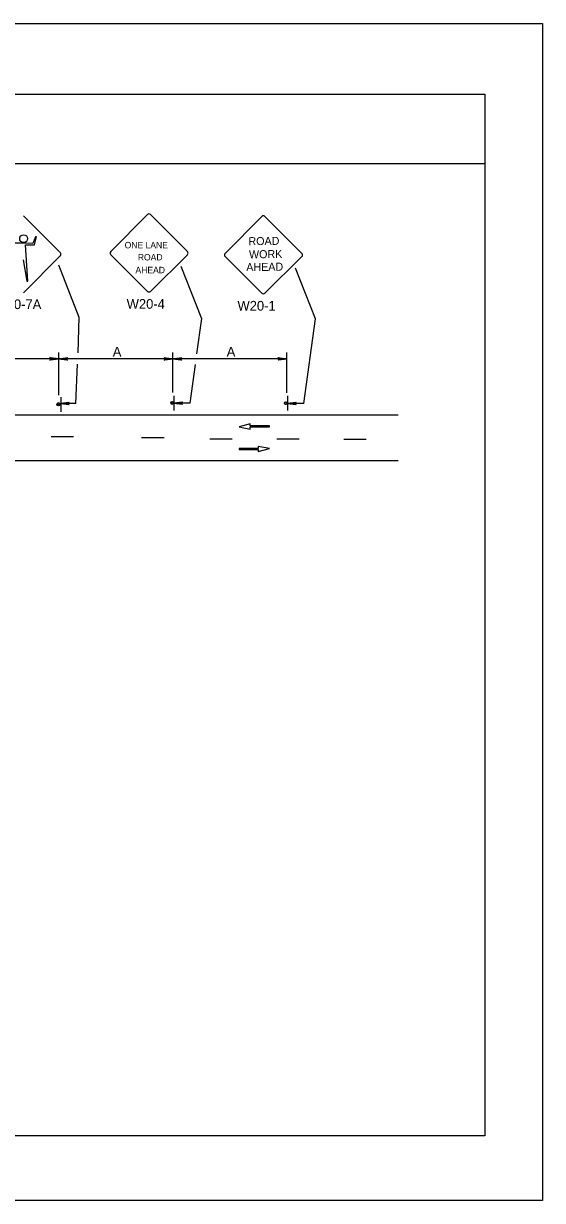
# Model space of a CAD drawing. Extents: x -14145 to -13662, y 30244 to 30661.
# Drawn here: x -13904.42 to -13893.17, y 30505.81 to 30531.31 of the extents above; entities that cross this region are included whole.
import ezdxf

# ---------------------------------------------------------------- set-up
doc = ezdxf.new("R2010")
doc.units = 0
for name, color, linetype in [('1', 7, 'Continuous'), ('10', 7, 'Continuous'), ('2', 7, 'Continuous'), ('61', 7, 'Continuous')]:
    doc.layers.add(name, color=color, linetype=linetype)

msp = doc.modelspace()

# ---------------------------------------------------------------- linework, layer by layer
at = {"layer": '1'}
for p, q in [((-13903.622, 30526.344), (-13904.417, 30527.139)), ((-13901.735, 30527.168), (-13902.53, 30526.365)), ((-13900.866, 30526.365), (-13901.668, 30527.168)), ((-13899.256, 30527.129), (-13900.051, 30526.326)), ((-13898.387, 30526.326), (-13899.189, 30527.129)), ((-13904.162, 30526.689), (-13904.214, 30526.539)), ((-13904.184, 30526.509), (-13904.139, 30526.682)), ((-13904.139, 30526.682), (-13904.162, 30526.689)), ((-13904.364, 30526.547), (-13904.987, 30526.547)), ((-13904.327, 30525.722), (-13904.379, 30526.509)), ((-13904.379, 30526.509), (-13904.184, 30526.509)), ((-13904.214, 30526.539), (-13904.364, 30526.547)), ((-13904.424, 30526.187), (-13904.349, 30525.722)), ((-13904.417, 30525.474), (-13903.622, 30526.277)), ((-13903.21, 30524.941), (-13903.654, 30526.072)), ((-13902.53, 30526.299), (-13901.735, 30525.504)), ((-13901.668, 30525.504), (-13900.866, 30526.299)), ((-13900.051, 30526.26), (-13899.256, 30525.465)), ((-13899.189, 30525.465), (-13898.387, 30526.26)), ((-13900.558, 30524.912), (-13901.002, 30526.043)), ((-13898.092, 30524.907), (-13898.523, 30526.004)), ((-13904.349, 30525.722), (-13904.327, 30525.722)), ((-13903.234, 30524.174), (-13903.21, 30524.942)), ((-13900.663, 30524.15), (-13900.558, 30524.913)), ((-13898.344, 30523.076), (-13898.092, 30524.907)), ((-13903.654, 30524.042), (-13906.066, 30524.042)), ((-13903.654, 30523.256), (-13903.654, 30524.176)), ((-13901.182, 30524.042), (-13903.654, 30524.042)), ((-13901.182, 30523.31), (-13901.182, 30524.176)), ((-13898.716, 30524.042), (-13901.182, 30524.042)), ((-13898.716, 30523.304), (-13898.716, 30524.176)), ((-13903.282, 30523.076), (-13903.249, 30523.929)), ((-13900.81, 30523.082), (-13900.695, 30523.916)), ((-13903.612, 30523.214), (-13903.612, 30522.896)), ((-13903.282, 30523.076), (-13903.612, 30523.076)), ((-13901.164, 30523.244), (-13901.164, 30522.926)), ((-13900.81, 30523.082), (-13901.164, 30523.082)), ((-13898.698, 30523.238), (-13898.698, 30522.92)), ((-13898.344, 30523.076), (-13898.698, 30523.076)), ((-13924.058, 30522.826), (-13896.302, 30522.826)), ((-13899.508, 30522.633), (-13899.749, 30522.567)), ((-13899.749, 30522.567), (-13899.505, 30522.521)), ((-13899.508, 30522.588), (-13899.508, 30522.633)), ((-13899.091, 30522.588), (-13899.508, 30522.588)), ((-13899.505, 30522.521), (-13899.505, 30522.566)), ((-13899.505, 30522.566), (-13899.091, 30522.566)), ((-13899.091, 30522.566), (-13899.091, 30522.588)), ((-13903.336, 30522.352), (-13903.822, 30522.352)), ((-13901.374, 30522.328), (-13901.86, 30522.328)), ((-13899.898, 30522.304), (-13900.384, 30522.304)), ((-13898.446, 30522.298), (-13898.932, 30522.298)), ((-13896.994, 30522.292), (-13897.48, 30522.292)), ((-13899.335, 30522.098), (-13899.749, 30522.098)), ((-13899.749, 30522.098), (-13899.749, 30522.076)), ((-13899.749, 30522.076), (-13899.333, 30522.076)), ((-13899.091, 30522.097), (-13899.335, 30522.143)), ((-13899.335, 30522.143), (-13899.335, 30522.098)), ((-13899.333, 30522.031), (-13899.091, 30522.097)), ((-13899.333, 30522.076), (-13899.333, 30522.031)), ((-13924.058, 30521.842), (-13896.302, 30521.842))]:
    msp.add_line(p, q, dxfattribs=at)
for points in [[(-13903.834, 30524.066), (-13903.828, 30524.054), (-13903.654, 30524.042), (-13903.834, 30524.066), (-13903.846, 30524.072), (-13903.654, 30524.042), (-13903.828, 30524.036), (-13903.834, 30524.024), (-13903.654, 30524.042), (-13903.846, 30524.012), (-13903.834, 30524.024)], [(-13903.48, 30524.018), (-13903.486, 30524.03), (-13903.654, 30524.042), (-13903.48, 30524.018), (-13903.468, 30524.012), (-13903.654, 30524.042), (-13903.486, 30524.048), (-13903.48, 30524.06), (-13903.654, 30524.042), (-13903.468, 30524.072), (-13903.48, 30524.06)], [(-13901.356, 30524.06), (-13901.35, 30524.048), (-13901.182, 30524.042), (-13901.356, 30524.06), (-13901.368, 30524.072), (-13901.182, 30524.042), (-13901.35, 30524.03), (-13901.356, 30524.018), (-13901.182, 30524.042), (-13901.368, 30524.012), (-13901.356, 30524.018)], [(-13901.008, 30524.018), (-13901.014, 30524.03), (-13901.182, 30524.042), (-13901.008, 30524.018), (-13900.996, 30524.012), (-13901.182, 30524.042), (-13901.014, 30524.048), (-13901.008, 30524.06), (-13901.182, 30524.042), (-13900.996, 30524.072), (-13901.008, 30524.06)], [(-13898.89, 30524.06), (-13898.884, 30524.048), (-13898.716, 30524.042), (-13898.89, 30524.06), (-13898.902, 30524.072), (-13898.716, 30524.042), (-13898.884, 30524.03), (-13898.89, 30524.018), (-13898.716, 30524.042), (-13898.902, 30524.012), (-13898.89, 30524.018)], [(-13903.438, 30523.052), (-13903.444, 30523.064), (-13903.612, 30523.076), (-13903.438, 30523.052), (-13903.426, 30523.046), (-13903.612, 30523.076), (-13903.444, 30523.082), (-13903.438, 30523.094), (-13903.612, 30523.076), (-13903.426, 30523.106), (-13903.438, 30523.094)], [(-13900.984, 30523.058), (-13900.99, 30523.07), (-13901.164, 30523.082), (-13900.984, 30523.058), (-13900.978, 30523.052), (-13901.164, 30523.082), (-13900.99, 30523.088), (-13900.984, 30523.1), (-13901.164, 30523.082), (-13900.978, 30523.112), (-13900.984, 30523.1)], [(-13898.518, 30523.052), (-13898.524, 30523.064), (-13898.698, 30523.076), (-13898.518, 30523.052), (-13898.512, 30523.046), (-13898.698, 30523.076), (-13898.524, 30523.082), (-13898.518, 30523.094), (-13898.698, 30523.076), (-13898.512, 30523.106), (-13898.518, 30523.094)]]:
    msp.add_lwpolyline(points, dxfattribs=at)
for centre, radius in [((-13904.417, 30526.646), 0.0844), ((-13903.662, 30523.056), 0.0325), ((-13901.2, 30523.086), 0.0298), ((-13898.734, 30523.08), 0.0298)]:
    msp.add_circle(centre, radius, dxfattribs=at)
for centre, radius, start, end in [((-13901.702, 30527.135), 0.0465, 45, 135), ((-13899.223, 30527.096), 0.0465, 45, 135), ((-13903.653, 30526.307), 0.0465, 315, 45), ((-13902.497, 30526.332), 0.0465, 135, 225), ((-13900.899, 30526.332), 0.0465, 315, 45), ((-13900.018, 30526.293), 0.0465, 135, 225), ((-13898.42, 30526.293), 0.0465, 315, 45), ((-13901.702, 30525.537), 0.0465, 225, 315), ((-13899.223, 30525.498), 0.0465, 225, 315), ((-13903.662, 30523.067), 0.0214, 355.7499, 350.479), ((-13901.199, 30523.086), 0.0214, 355.7499, 350.479), ((-13898.733, 30523.08), 0.0214, 355.7499, 350.479)]:
    msp.add_arc(centre, radius, start, end, dxfattribs=at)
at = {"layer": '10'}
for p, q in [((-13925.874, 30529.777), (-13894.422, 30529.777)), ((-13894.422, 30529.777), (-13894.422, 30507.207)), ((-13925.874, 30528.277), (-13894.422, 30528.277)), ((-13894.422, 30507.207), (-13925.874, 30507.207))]:
    msp.add_line(p, q, dxfattribs=at)
at = {"layer": '61'}
msp.add_lwpolyline([(-13926.174, 30531.307), (-13893.174, 30531.307), (-13893.174, 30505.807), (-13926.174, 30505.807)], close=True, dxfattribs=at)

# ---------------------------------------------------------------- texts
at = {"layer": '1'}
for s, height, p in [('ONE LANE', 0.1386, (-13902.227, 30526.437)), ('ROAD', 0.1389, (-13901.942, 30526.174)), ('AHEAD', 0.1389, (-13901.993, 30525.897))]:
    msp.add_text(s, height=height, dxfattribs=at).set_placement(p)
for s, height, rotation, p in [('ROAD', 0.1735, 0.7566, (-13899.543, 30526.504)), ('WORK', 0.1733, 0.7588, (-13899.531, 30526.219)), ('AHEAD', 0.1735, 0.7481, (-13899.591, 30525.942))]:
    msp.add_text(s, height=height, rotation=rotation, dxfattribs=at).set_placement(p)
at = {"layer": '2'}
for s, p in [('W20-7A', (-13905.047, 30525.12)), ('W20-4', (-13902.183, 30525.127)), ('W20-1', (-13899.782, 30525.087)), ('A', (-13902.485, 30524.091)), ('A', (-13900.016, 30524.091))]:
    msp.add_text(s, height=0.21, dxfattribs=at).set_placement(p)

doc.saveas('drawing.dxf')
